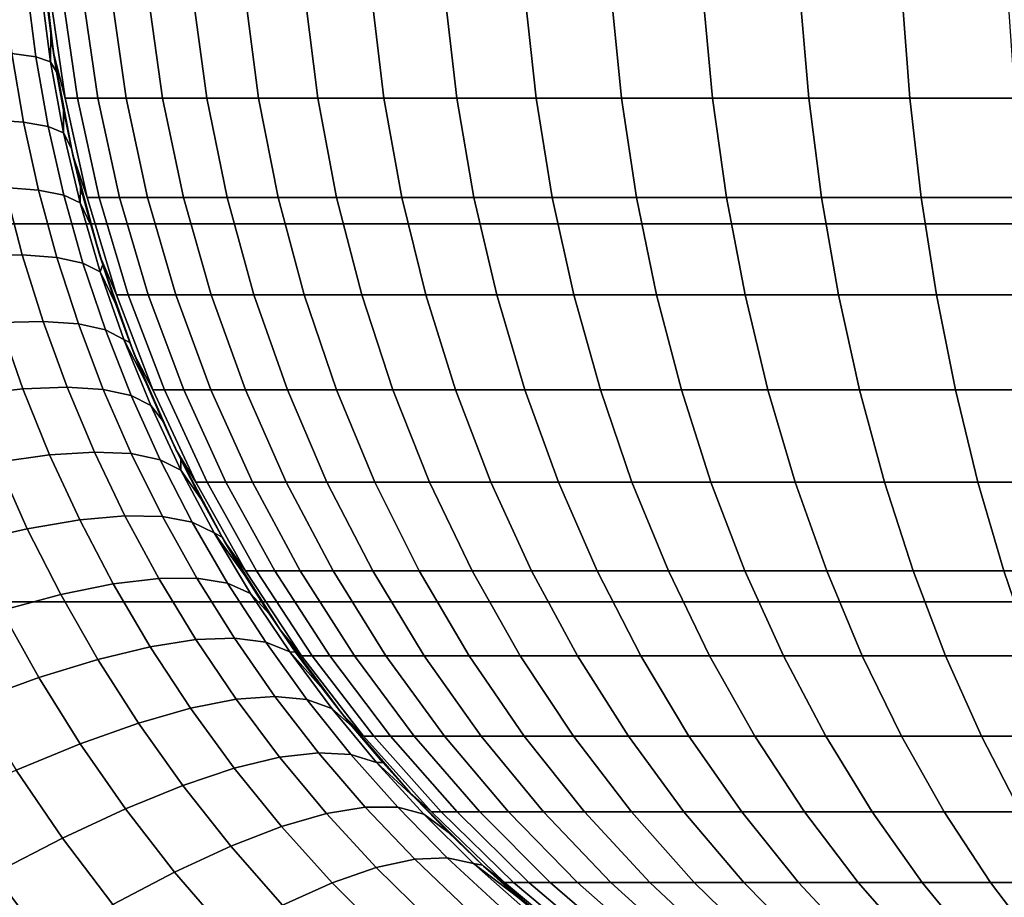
# Model space of a CAD drawing. Header units: metres. Extents: x -28 to 70, y -218 to 28.
# Tile 430 of 463: x 61.39 to 63.87, y -2.64 to -0.44. Entities that reach past the tile are written whole.
import ezdxf

# ---------------------------------------------------------------- set-up
doc = ezdxf.new("R2010")
doc.units = ezdxf.units.M
doc.layers.add('solid_10_261_432_XXX', color=7, linetype='CONTINUOUS')

msp = doc.modelspace()

# ---------------------------------------------------------------- linework, layer by layer
at = {"layer": 'solid_10_261_432_XXX'}
for points in [[(54.200001, -0.951638, 94.022652), (54.200001, 0, 94), (64.5, 0, 94), (64.5, -0.951638, 94.022652)], [(61.448788, -0.261555, 195.5), (61.478092, -0.521648, 195.5), (61.507145, -0.635729, 195.796768), (61.470005, -0.382799, 195.799255)], [(61.459454, -0.377835, 138.983109), (61.471157, -0.473356, 138.973541), (61.478092, -0.521648, 195.5), (61.448788, -0.261555, 195.5)], [(61.433243, -0.531546, 138.289932), (61.411118, -0.355152, 138.30986), (61.352528, -0.349201, 137.973221), (61.373474, -0.522908, 137.953552)], [(61.470192, -0.544053, 138.629456), (61.446705, -0.363692, 138.649643), (61.411118, -0.355152, 138.30986), (61.433243, -0.531546, 138.289932)], [(61.446705, -0.363692, 138.649643), (61.470192, -0.544053, 138.629456), (61.471157, -0.473356, 138.973541), (61.459454, -0.377835, 138.983109)], [(61.470005, -0.382799, 195.799255), (61.507145, -0.635729, 195.796768), (61.537769, -0.635729, 196.098816), (61.500885, -0.382799, 196.103836)], [(61.500885, -0.382799, 196.103836), (61.537769, -0.635729, 196.098816), (61.588955, -0.635729, 196.398056), (61.552502, -0.382799, 196.405594)], [(61.552502, -0.382799, 196.405594), (61.588955, -0.635729, 196.398056), (61.660465, -0.635729, 196.693115), (61.624607, -0.382799, 196.703125)], [(61.624607, -0.382799, 196.703125), (61.660465, -0.635729, 196.693115), (61.751961, -0.635729, 196.982605), (61.716873, -0.382799, 196.995026)], [(61.716873, -0.382799, 196.995026), (61.751961, -0.635729, 196.982605), (61.863018, -0.635729, 197.265152), (61.828861, -0.382799, 197.279953)], [(61.828861, -0.382799, 197.279953), (61.863018, -0.635729, 197.265152), (61.993118, -0.635729, 197.539459), (61.960049, -0.382799, 197.556564)], [(61.960049, -0.382799, 197.556564), (61.993118, -0.635729, 197.539459), (62.141651, -0.635729, 197.804245), (62.109829, -0.382799, 197.823563)], [(62.109829, -0.382799, 197.823563), (62.141651, -0.635729, 197.804245), (62.307926, -0.635729, 198.058258), (62.277496, -0.382799, 198.079697)], [(62.277496, -0.382799, 198.079697), (62.307926, -0.635729, 198.058258), (62.491165, -0.635729, 198.300323), (62.462273, -0.382799, 198.323792)], [(62.462273, -0.382799, 198.323792), (62.491165, -0.635729, 198.300323), (62.69051, -0.635729, 198.529312), (62.663288, -0.382799, 198.554703)], [(62.663288, -0.382799, 198.554703), (62.69051, -0.635729, 198.529312), (62.905033, -0.635729, 198.744141), (62.879608, -0.382799, 198.771332)], [(62.879608, -0.382799, 198.771332), (62.905033, -0.635729, 198.744141), (63.133728, -0.635729, 198.943817), (63.110218, -0.382799, 198.972672)], [(63.110218, -0.382799, 198.972672), (63.133728, -0.635729, 198.943817), (63.37553, -0.635729, 199.127396), (63.35405, -0.382799, 199.157806)], [(63.35405, -0.382799, 199.157806), (63.37553, -0.635729, 199.127396), (63.629307, -0.635729, 199.294037), (63.609951, -0.382799, 199.325836)], [(63.609951, -0.382799, 199.325836), (63.629307, -0.635729, 199.294037), (63.893875, -0.635729, 199.442947), (63.87674, -0.382799, 199.475998)], [(61.470192, -0.544053, 138.629456), (61.485607, -0.569268, 138.961746), (61.471157, -0.473356, 138.973541)], [(61.471157, -0.473356, 138.973541), (61.485607, -0.569268, 138.961746), (61.478092, -0.521648, 195.5)], [(61.402786, -0.69547, 137.926376), (61.373474, -0.522908, 137.953552), (61.291164, -0.518182, 137.621887), (61.319153, -0.689662, 137.595062)], [(61.464138, -0.706461, 138.26239), (61.433243, -0.531546, 138.289932), (61.373474, -0.522908, 137.953552), (61.402786, -0.69547, 137.926376)], [(61.502914, -0.722584, 138.601547), (61.470192, -0.544053, 138.629456), (61.433243, -0.531546, 138.289932), (61.464138, -0.706461, 138.26239)], [(61.470192, -0.544053, 138.629456), (61.502914, -0.722584, 138.601547), (61.502865, -0.665571, 138.947693), (61.485607, -0.569268, 138.961746)], [(61.478092, -0.521648, 195.5), (61.526752, -0.778823, 195.5), (61.562607, -0.885267, 195.793045), (61.507145, -0.635729, 195.796768)], [(61.502865, -0.665571, 138.947693), (61.523003, -0.762213, 138.931366), (61.526752, -0.778823, 195.5), (61.478092, -0.521648, 195.5)], [(61.485607, -0.569268, 138.961746), (61.502865, -0.665571, 138.947693), (61.478092, -0.521648, 195.5)], [(61.507145, -0.635729, 195.796768), (61.562607, -0.885267, 195.793045), (61.59285, -0.885267, 196.091324), (61.537769, -0.635729, 196.098816)], [(61.537769, -0.635729, 196.098816), (61.59285, -0.885267, 196.091324), (61.643394, -0.885267, 196.386826), (61.588955, -0.635729, 196.398056)], [(61.588955, -0.635729, 196.398056), (61.643394, -0.885267, 196.386826), (61.714008, -0.885267, 196.678192), (61.660465, -0.635729, 196.693115)], [(61.660465, -0.635729, 196.693115), (61.714008, -0.885267, 196.678192), (61.804359, -0.885267, 196.96405), (61.751961, -0.635729, 196.982605)], [(61.751961, -0.635729, 196.982605), (61.804359, -0.885267, 196.96405), (61.914028, -0.885267, 197.243073), (61.863018, -0.635729, 197.265152)], [(61.863018, -0.635729, 197.265152), (61.914028, -0.885267, 197.243073), (62.0425, -0.885267, 197.513947), (61.993118, -0.635729, 197.539459)], [(61.993118, -0.635729, 197.539459), (62.0425, -0.885267, 197.513947), (62.189175, -0.885267, 197.775406), (62.141651, -0.635729, 197.804245)], [(62.141651, -0.635729, 197.804245), (62.189175, -0.885267, 197.775406), (62.353367, -0.885267, 198.026245), (62.307926, -0.635729, 198.058258)], [(62.307926, -0.635729, 198.058258), (62.353367, -0.885267, 198.026245), (62.534313, -0.885267, 198.265289), (62.491165, -0.635729, 198.300323)], [(62.491165, -0.635729, 198.300323), (62.534313, -0.885267, 198.265289), (62.731163, -0.885267, 198.491394), (62.69051, -0.635729, 198.529312)], [(62.69051, -0.635729, 198.529312), (62.731163, -0.885267, 198.491394), (62.943001, -0.885267, 198.703537), (62.905033, -0.635729, 198.744141)], [(62.905033, -0.635729, 198.744141), (62.943001, -0.885267, 198.703537), (63.168835, -0.885267, 198.900711), (63.133728, -0.635729, 198.943817)], [(63.133728, -0.635729, 198.943817), (63.168835, -0.885267, 198.900711), (63.407612, -0.885267, 199.082001), (63.37553, -0.635729, 199.127396)], [(63.37553, -0.635729, 199.127396), (63.407612, -0.885267, 199.082001), (63.658215, -0.885267, 199.246552), (63.629307, -0.635729, 199.294037)], [(63.629307, -0.635729, 199.294037), (63.658215, -0.885267, 199.246552), (63.919472, -0.885267, 199.393616), (63.893875, -0.635729, 199.442947)], [(61.502914, -0.722584, 138.601547), (61.523003, -0.762213, 138.931366), (61.502865, -0.665571, 138.947693)], [(61.440403, -0.866547, 137.892044), (61.402786, -0.69547, 137.926376), (61.319153, -0.689662, 137.595062), (61.355175, -0.860056, 137.561157)], [(61.503674, -0.879471, 138.227646), (61.464138, -0.706461, 138.26239), (61.402786, -0.69547, 137.926376), (61.440403, -0.866547, 137.892044)], [(61.544689, -0.898766, 138.566376), (61.502914, -0.722584, 138.601547), (61.464138, -0.706461, 138.26239), (61.503674, -0.879471, 138.227646)], [(61.502914, -0.722584, 138.601547), (61.544689, -0.898766, 138.566376), (61.546097, -0.859185, 138.912735), (61.523003, -0.762213, 138.931366)], [(61.523003, -0.762213, 138.931366), (61.546097, -0.859185, 138.912735), (61.526752, -0.778823, 195.5)], [(61.526752, -0.778823, 195.5), (61.594494, -1.031643, 195.5), (61.636097, -1.130081, 195.788132), (61.562607, -0.885267, 195.793045)], [(61.546097, -0.859185, 138.912735), (61.57222, -0.956445, 138.89183), (61.594494, -1.031643, 195.5), (61.526752, -0.778823, 195.5)], [(61.399284, -1.029075, 137.520569), (61.355175, -0.860056, 137.561157), (61.248386, -0.860027, 137.236511), (61.291107, -1.030051, 137.196396)], [(61.486301, -1.03578, 137.850998), (61.440403, -0.866547, 137.892044), (61.355175, -0.860056, 137.561157), (61.399284, -1.029075, 137.520569)], [(61.544689, -0.898766, 138.566376), (61.57222, -0.956445, 138.89183), (61.546097, -0.859185, 138.912735)], [(61.551754, -1.050136, 138.186111), (61.503674, -0.879471, 138.227646), (61.440403, -0.866547, 137.892044), (61.486301, -1.03578, 137.850998)], [(61.595333, -1.072075, 138.524368), (61.544689, -0.898766, 138.566376), (61.503674, -0.879471, 138.227646), (61.551754, -1.050136, 138.186111)], [(61.562607, -0.885267, 195.793045), (61.636097, -1.130081, 195.788132), (61.665829, -1.130081, 196.08139), (61.59285, -0.885267, 196.091324)], [(61.59285, -0.885267, 196.091324), (61.665829, -1.130081, 196.08139), (61.715527, -1.130081, 196.371933), (61.643394, -0.885267, 196.386826)], [(61.643394, -0.885267, 196.386826), (61.715527, -1.130081, 196.371933), (61.784954, -1.130081, 196.658401), (61.714008, -0.885267, 196.678192)], [(61.714008, -0.885267, 196.678192), (61.784954, -1.130081, 196.658401), (61.873791, -1.130081, 196.939468), (61.804359, -0.885267, 196.96405)], [(61.804359, -0.885267, 196.96405), (61.873791, -1.130081, 196.939468), (61.981617, -1.130081, 197.213791), (61.914028, -0.885267, 197.243073)], [(61.914028, -0.885267, 197.243073), (61.981617, -1.130081, 197.213791), (62.107929, -1.130081, 197.480118), (62.0425, -0.885267, 197.513947)], [(62.0425, -0.885267, 197.513947), (62.107929, -1.130081, 197.480118), (62.252144, -1.130081, 197.737198), (62.189175, -0.885267, 197.775406)], [(62.189175, -0.885267, 197.775406), (62.252144, -1.130081, 197.737198), (62.413578, -1.130081, 197.983826), (62.353367, -0.885267, 198.026245)], [(62.353367, -0.885267, 198.026245), (62.413578, -1.130081, 197.983826), (62.591484, -1.130081, 198.218842), (62.534313, -0.885267, 198.265289)], [(62.534313, -0.885267, 198.265289), (62.591484, -1.130081, 198.218842), (62.78503, -1.130081, 198.441162), (62.731163, -0.885267, 198.491394)], [(62.731163, -0.885267, 198.491394), (62.78503, -1.130081, 198.441162), (62.993313, -1.130081, 198.64975), (62.943001, -0.885267, 198.703537)], [(62.943001, -0.885267, 198.703537), (62.993313, -1.130081, 198.64975), (63.215351, -1.130081, 198.843613), (63.168835, -0.885267, 198.900711)], [(63.168835, -0.885267, 198.900711), (63.215351, -1.130081, 198.843613), (63.450119, -1.130081, 199.021851), (63.407612, -0.885267, 199.082001)], [(63.407612, -0.885267, 199.082001), (63.450119, -1.130081, 199.021851), (63.696514, -1.130081, 199.18364), (63.658215, -0.885267, 199.246552)], [(63.658215, -0.885267, 199.246552), (63.696514, -1.130081, 199.18364), (63.953384, -1.130081, 199.328232), (63.919472, -0.885267, 199.393616)], [(61.544689, -0.898766, 138.566376), (61.595333, -1.072075, 138.524368), (61.601452, -1.053932, 138.868652), (61.57222, -0.956445, 138.89183)], [(54.200001, -1.901121, 94.090561), (54.200001, -0.951638, 94.022652), (64.5, -0.951638, 94.022652), (64.5, -1.901121, 94.090561)], [(61.57222, -0.956445, 138.89183), (61.601452, -1.053932, 138.868652), (61.594494, -1.031643, 195.5)], [(61.451523, -1.196418, 137.47377), (61.399284, -1.029075, 137.520569), (61.291107, -1.030051, 137.196396), (61.341911, -1.198887, 137.150085)], [(61.540443, -1.202813, 137.803696), (61.486301, -1.03578, 137.850998), (61.399284, -1.029075, 137.520569), (61.451523, -1.196418, 137.47377)], [(61.60825, -1.218041, 138.138306), (61.551754, -1.050136, 138.186111), (61.486301, -1.03578, 137.850998), (61.540443, -1.202813, 137.803696)], [(61.594494, -1.031643, 195.5), (61.680943, -1.278694, 195.5), (61.727219, -1.368867, 195.782028), (61.636097, -1.130081, 195.788132)], [(61.633884, -1.151608, 138.843109), (61.669598, -1.249407, 138.815201), (61.680943, -1.278694, 195.5), (61.594494, -1.031643, 195.5)], [(61.601452, -1.053932, 138.868652), (61.633884, -1.151608, 138.843109), (61.594494, -1.031643, 195.5)], [(61.654636, -1.242032, 138.476044), (61.595333, -1.072075, 138.524368), (61.551754, -1.050136, 138.186111), (61.60825, -1.218041, 138.138306)], [(61.595333, -1.072075, 138.524368), (61.633884, -1.151608, 138.843109), (61.601452, -1.053932, 138.868652)], [(61.595333, -1.072075, 138.524368), (61.654636, -1.242032, 138.476044), (61.669598, -1.249407, 138.815201), (61.633884, -1.151608, 138.843109)], [(61.636097, -1.130081, 195.788132), (61.727219, -1.368867, 195.782028), (61.756325, -1.368867, 196.069077), (61.665829, -1.130081, 196.08139)], [(61.665829, -1.130081, 196.08139), (61.756325, -1.368867, 196.069077), (61.80497, -1.368867, 196.35347), (61.715527, -1.130081, 196.371933)], [(61.715527, -1.130081, 196.371933), (61.80497, -1.368867, 196.35347), (61.872925, -1.368867, 196.633865), (61.784954, -1.130081, 196.658401)], [(61.784954, -1.130081, 196.658401), (61.872925, -1.368867, 196.633865), (61.959877, -1.368867, 196.908981), (61.873791, -1.130081, 196.939468)], [(61.873791, -1.130081, 196.939468), (61.959877, -1.368867, 196.908981), (62.065422, -1.368867, 197.177505), (61.981617, -1.130081, 197.213791)], [(61.981617, -1.130081, 197.213791), (62.065422, -1.368867, 197.177505), (62.18906, -1.368867, 197.438187), (62.107929, -1.130081, 197.480118)], [(62.107929, -1.130081, 197.480118), (62.18906, -1.368867, 197.438187), (62.330219, -1.368867, 197.689819), (62.252144, -1.130081, 197.737198)], [(62.252144, -1.130081, 197.737198), (62.330219, -1.368867, 197.689819), (62.488235, -1.368867, 197.931229), (62.413578, -1.130081, 197.983826)], [(62.413578, -1.130081, 197.983826), (62.488235, -1.368867, 197.931229), (62.662376, -1.368867, 198.16127), (62.591484, -1.130081, 198.218842)], [(62.591484, -1.130081, 198.218842), (62.662376, -1.368867, 198.16127), (62.851822, -1.368867, 198.378876), (62.78503, -1.130081, 198.441162)], [(62.78503, -1.130081, 198.441162), (62.851822, -1.368867, 198.378876), (63.055691, -1.368867, 198.583038), (62.993313, -1.130081, 198.64975)], [(62.993313, -1.130081, 198.64975), (63.055691, -1.368867, 198.583038), (63.273033, -1.368867, 198.772797), (63.215351, -1.130081, 198.843613)], [(63.215351, -1.130081, 198.843613), (63.273033, -1.368867, 198.772797), (63.502827, -1.368867, 198.947266), (63.450119, -1.130081, 199.021851)], [(63.450119, -1.130081, 199.021851), (63.502827, -1.368867, 198.947266), (63.744003, -1.368867, 199.105637), (63.696514, -1.130081, 199.18364)], [(63.696514, -1.130081, 199.18364), (63.744003, -1.368867, 199.105637), (63.995434, -1.368867, 199.247162), (63.953384, -1.130081, 199.328232)], [(61.400887, -1.366256, 137.098129), (61.341911, -1.198887, 137.150085), (61.212116, -1.210208, 136.834152), (61.270222, -1.38072, 136.782669)], [(61.511902, -1.361776, 137.42131), (61.451523, -1.196418, 137.47377), (61.341911, -1.198887, 137.150085), (61.400887, -1.366256, 137.098129)], [(61.602749, -1.367301, 137.750732), (61.540443, -1.202813, 137.803696), (61.451523, -1.196418, 137.47377), (61.511902, -1.361776, 137.42131)], [(61.672997, -1.382805, 138.084824), (61.60825, -1.218041, 138.138306), (61.540443, -1.202813, 137.803696), (61.602749, -1.367301, 137.750732)], [(61.722324, -1.408216, 138.422043), (61.654636, -1.242032, 138.476044), (61.60825, -1.218041, 138.138306), (61.672997, -1.382805, 138.084824)], [(61.654636, -1.242032, 138.476044), (61.722324, -1.408216, 138.422043), (61.751331, -1.445258, 138.752319), (61.70871, -1.347299, 138.784927)], [(61.654636, -1.242032, 138.476044), (61.70871, -1.347299, 138.784927), (61.669598, -1.249407, 138.815201)], [(61.669598, -1.249407, 138.815201), (61.70871, -1.347299, 138.784927), (61.680943, -1.278694, 195.5)], [(61.680943, -1.278694, 195.5), (61.78561, -1.518593, 195.5), (61.835491, -1.600348, 195.77478), (61.727219, -1.368867, 195.782028)], [(61.70871, -1.347299, 138.784927), (61.751331, -1.445258, 138.752319), (61.78561, -1.518593, 195.5), (61.680943, -1.278694, 195.5)], [(61.468155, -1.531825, 137.041061), (61.400887, -1.366256, 137.098129), (61.270222, -1.38072, 136.782669), (61.336796, -1.549921, 136.726074)], [(61.580452, -1.524797, 137.36377), (61.511902, -1.361776, 137.42131), (61.400887, -1.366256, 137.098129), (61.468155, -1.531825, 137.041061)], [(61.673153, -1.528872, 137.692688), (61.602749, -1.367301, 137.750732), (61.511902, -1.361776, 137.42131), (61.580452, -1.524797, 137.36377)], [(61.745834, -1.544029, 138.026276), (61.672997, -1.382805, 138.084824), (61.602749, -1.367301, 137.750732), (61.673153, -1.528872, 137.692688)], [(61.798149, -1.570197, 138.362991), (61.722324, -1.408216, 138.422043), (61.672997, -1.382805, 138.084824), (61.745834, -1.544029, 138.026276)], [(61.727219, -1.368867, 195.782028), (61.835491, -1.600348, 195.77478), (61.863846, -1.600348, 196.054443), (61.756325, -1.368867, 196.069077)], [(61.756325, -1.368867, 196.069077), (61.863846, -1.600348, 196.054443), (61.91124, -1.600348, 196.331528), (61.80497, -1.368867, 196.35347)], [(61.80497, -1.368867, 196.35347), (61.91124, -1.600348, 196.331528), (61.977451, -1.600348, 196.604721), (61.872925, -1.368867, 196.633865)], [(61.872925, -1.368867, 196.633865), (61.977451, -1.600348, 196.604721), (62.062168, -1.600348, 196.872757), (61.959877, -1.368867, 196.908981)], [(61.959877, -1.368867, 196.908981), (62.062168, -1.600348, 196.872757), (62.165001, -1.600348, 197.134384), (62.065422, -1.368867, 197.177505)], [(62.065422, -1.368867, 197.177505), (62.165001, -1.600348, 197.134384), (62.285461, -1.600348, 197.388367), (62.18906, -1.368867, 197.438187)], [(62.18906, -1.368867, 197.438187), (62.285461, -1.600348, 197.388367), (62.422989, -1.600348, 197.63353), (62.330219, -1.368867, 197.689819)], [(62.330219, -1.368867, 197.689819), (62.422989, -1.600348, 197.63353), (62.576946, -1.600348, 197.868729), (62.488235, -1.368867, 197.931229)], [(62.488235, -1.368867, 197.931229), (62.576946, -1.600348, 197.868729), (62.746609, -1.600348, 198.092865), (62.662376, -1.368867, 198.16127)], [(62.662376, -1.368867, 198.16127), (62.746609, -1.600348, 198.092865), (62.931183, -1.600348, 198.304871), (62.851822, -1.368867, 198.378876)], [(62.851822, -1.368867, 198.378876), (62.931183, -1.600348, 198.304871), (63.129814, -1.600348, 198.503784), (63.055691, -1.368867, 198.583038)], [(63.055691, -1.368867, 198.583038), (63.129814, -1.600348, 198.503784), (63.341564, -1.600348, 198.688675), (63.273033, -1.368867, 198.772797)], [(63.273033, -1.368867, 198.772797), (63.341564, -1.600348, 198.688675), (63.565453, -1.600348, 198.858658), (63.502827, -1.368867, 198.947266)], [(63.502827, -1.368867, 198.947266), (63.565453, -1.600348, 198.858658), (63.80043, -1.600348, 199.012939), (63.744003, -1.368867, 199.105637)], [(63.744003, -1.368867, 199.105637), (63.80043, -1.600348, 199.012939), (64.045395, -1.600348, 199.150833), (63.995434, -1.368867, 199.247162)], [(61.722324, -1.408216, 138.422043), (61.798149, -1.570197, 138.362991), (61.797573, -1.543194, 138.717438), (61.751331, -1.445258, 138.752319)], [(61.751331, -1.445258, 138.752319), (61.797573, -1.543194, 138.717438), (61.78561, -1.518593, 195.5)], [(61.543839, -1.695226, 136.979492), (61.468155, -1.531825, 137.041061), (61.336796, -1.549921, 136.726074), (61.412048, -1.717445, 136.664963)], [(61.6572, -1.685111, 137.301743), (61.580452, -1.524797, 137.36377), (61.468155, -1.531825, 137.041061), (61.543839, -1.695226, 136.979492)], [(61.751598, -1.687146, 137.630203), (61.673153, -1.528872, 137.692688), (61.580452, -1.524797, 137.36377), (61.6572, -1.685111, 137.301743)], [(61.826591, -1.701323, 137.963318), (61.745834, -1.544029, 138.026276), (61.673153, -1.528872, 137.692688), (61.751598, -1.687146, 137.630203)], [(61.78561, -1.518593, 195.5), (61.907909, -1.75, 195.5), (61.960335, -1.823291, 195.766418), (61.835491, -1.600348, 195.77478)], [(61.847572, -1.641061, 138.680267), (61.901382, -1.738644, 138.640869), (61.907909, -1.75, 195.5), (61.78561, -1.518593, 195.5)], [(61.797573, -1.543194, 138.717438), (61.847572, -1.641061, 138.680267), (61.78561, -1.518593, 195.5)], [(61.412048, -1.717445, 136.664963), (61.336796, -1.549921, 136.726074), (61.186985, -1.579001, 136.420288), (61.26244, -1.751663, 136.359604)], [(61.881836, -1.727575, 138.299561), (61.798149, -1.570197, 138.362991), (61.745834, -1.544029, 138.026276), (61.826591, -1.701323, 137.963318)], [(61.798149, -1.570197, 138.362991), (61.847572, -1.641061, 138.680267), (61.797573, -1.543194, 138.717438)], [(61.798149, -1.570197, 138.362991), (61.881836, -1.727575, 138.299561), (61.901382, -1.738644, 138.640869), (61.847572, -1.641061, 138.680267)], [(61.835491, -1.600348, 195.77478), (61.960335, -1.823291, 195.766418), (61.987827, -1.823291, 196.037582), (61.863846, -1.600348, 196.054443)], [(61.863846, -1.600348, 196.054443), (61.987827, -1.823291, 196.037582), (62.033779, -1.823291, 196.306229), (61.91124, -1.600348, 196.331528)], [(61.91124, -1.600348, 196.331528), (62.033779, -1.823291, 196.306229), (62.097973, -1.823291, 196.571121), (61.977451, -1.600348, 196.604721)], [(61.977451, -1.600348, 196.604721), (62.097973, -1.823291, 196.571121), (62.180115, -1.823291, 196.830994), (62.062168, -1.600348, 196.872757)], [(62.062168, -1.600348, 196.872757), (62.180115, -1.823291, 196.830994), (62.279816, -1.823291, 197.084656), (62.165001, -1.600348, 197.134384)], [(62.165001, -1.600348, 197.134384), (62.279816, -1.823291, 197.084656), (62.396614, -1.823291, 197.330917), (62.285461, -1.600348, 197.388367)], [(62.285461, -1.600348, 197.388367), (62.396614, -1.823291, 197.330917), (62.529957, -1.823291, 197.568619), (62.422989, -1.600348, 197.63353)], [(62.422989, -1.600348, 197.63353), (62.529957, -1.823291, 197.568619), (62.67923, -1.823291, 197.796661), (62.576946, -1.600348, 197.868729)], [(62.576946, -1.600348, 197.868729), (62.67923, -1.823291, 197.796661), (62.843731, -1.823291, 198.013977), (62.746609, -1.600348, 198.092865)], [(62.746609, -1.600348, 198.092865), (62.843731, -1.823291, 198.013977), (63.022694, -1.823291, 198.219543), (62.931183, -1.600348, 198.304871)], [(62.931183, -1.600348, 198.304871), (63.022694, -1.823291, 198.219543), (63.215279, -1.823291, 198.412399), (63.129814, -1.600348, 198.503784)], [(63.129814, -1.600348, 198.503784), (63.215279, -1.823291, 198.412399), (63.420589, -1.823291, 198.59166), (63.341564, -1.600348, 198.688675)], [(63.341564, -1.600348, 198.688675), (63.420589, -1.823291, 198.59166), (63.637665, -1.823291, 198.75647), (63.565453, -1.600348, 198.858658)], [(63.565453, -1.600348, 198.858658), (63.637665, -1.823291, 198.75647), (63.86549, -1.823291, 198.906067), (63.80043, -1.600348, 199.012939)], [(63.80043, -1.600348, 199.012939), (63.86549, -1.823291, 198.906067), (64.103004, -1.823291, 199.039764), (64.045395, -1.600348, 199.150833)], [(61.628014, -1.856099, 136.914078), (61.543839, -1.695226, 136.979492), (61.412048, -1.717445, 136.664963), (61.496136, -1.882914, 136.59993)], [(61.742142, -1.84237, 137.235916), (61.6572, -1.685111, 137.301743), (61.543839, -1.695226, 136.979492), (61.628014, -1.856099, 136.914078)], [(61.837986, -1.841792, 137.56395), (61.751598, -1.687146, 137.630203), (61.6572, -1.685111, 137.301743), (61.742142, -1.84237, 137.235916)], [(61.915096, -1.854367, 137.896652), (61.826591, -1.701323, 137.963318), (61.751598, -1.687146, 137.630203), (61.837986, -1.841792, 137.56395)], [(61.973118, -1.880037, 138.232468), (61.881836, -1.727575, 138.299561), (61.826591, -1.701323, 137.963318), (61.915096, -1.854367, 137.896652)], [(61.496136, -1.882914, 136.59993), (61.412048, -1.717445, 136.664963), (61.26244, -1.751663, 136.359604), (61.347122, -1.922691, 136.294952)], [(61.881836, -1.727575, 138.299561), (61.973118, -1.880037, 138.232468), (62.020592, -1.93207, 138.55571), (61.959053, -1.835732, 138.599274)], [(61.881836, -1.727575, 138.299561), (61.959053, -1.835732, 138.599274), (61.901382, -1.738644, 138.640869)], [(61.901382, -1.738644, 138.640869), (61.959053, -1.835732, 138.599274), (61.907909, -1.75, 195.5)], [(61.907909, -1.75, 195.5), (62.047165, -1.97162, 195.5), (62.101082, -2.036506, 195.756989), (61.960335, -1.823291, 195.766418)], [(61.959053, -1.835732, 138.599274), (62.020592, -1.93207, 138.55571), (62.047165, -1.97162, 195.5), (61.907909, -1.75, 195.5)], [(61.960335, -1.823291, 195.766418), (62.101082, -2.036506, 195.756989), (62.127602, -2.036506, 196.018555), (61.987827, -1.823291, 196.037582)], [(61.987827, -1.823291, 196.037582), (62.127602, -2.036506, 196.018555), (62.171928, -2.036506, 196.27771), (62.033779, -1.823291, 196.306229)], [(62.033779, -1.823291, 196.306229), (62.171928, -2.036506, 196.27771), (62.233852, -2.036506, 196.533218), (62.097973, -1.823291, 196.571121)], [(62.097973, -1.823291, 196.571121), (62.233852, -2.036506, 196.533218), (62.313087, -2.036506, 196.783905), (62.180115, -1.823291, 196.830994)], [(62.180115, -1.823291, 196.830994), (62.313087, -2.036506, 196.783905), (62.40926, -2.036506, 197.028595), (62.279816, -1.823291, 197.084656)], [(62.279816, -1.823291, 197.084656), (62.40926, -2.036506, 197.028595), (62.521927, -2.036506, 197.266144), (62.396614, -1.823291, 197.330917)], [(62.396614, -1.823291, 197.330917), (62.521927, -2.036506, 197.266144), (62.650555, -2.036506, 197.495438), (62.529957, -1.823291, 197.568619)], [(62.529957, -1.823291, 197.568619), (62.650555, -2.036506, 197.495438), (62.794544, -2.036506, 197.715424), (62.67923, -1.823291, 197.796661)], [(62.67923, -1.823291, 197.796661), (62.794544, -2.036506, 197.715424), (62.953228, -2.036506, 197.925049), (62.843731, -1.823291, 198.013977)], [(62.843731, -1.823291, 198.013977), (62.953228, -2.036506, 197.925049), (63.125858, -2.036506, 198.123337), (63.022694, -1.823291, 198.219543)], [(63.022694, -1.823291, 198.219543), (63.125858, -2.036506, 198.123337), (63.31163, -2.036506, 198.309372), (63.215279, -1.823291, 198.412399)], [(63.215279, -1.823291, 198.412399), (63.31163, -2.036506, 198.309372), (63.509678, -2.036506, 198.482285), (63.420589, -1.823291, 198.59166)], [(63.420589, -1.823291, 198.59166), (63.509678, -2.036506, 198.482285), (63.719074, -2.036506, 198.641281), (63.637665, -1.823291, 198.75647)], [(63.637665, -1.823291, 198.75647), (63.719074, -2.036506, 198.641281), (63.938843, -2.036506, 198.785583), (63.86549, -1.823291, 198.906067)], [(63.86549, -1.823291, 198.906067), (63.938843, -2.036506, 198.785583), (64.167953, -2.036506, 198.914536), (64.103004, -1.823291, 199.039764)], [(61.835266, -1.996202, 137.166946), (61.742142, -1.84237, 137.235916), (61.628014, -1.856099, 136.914078), (61.720749, -2.014044, 136.845444)], [(61.93222, -1.99246, 137.494629), (61.837986, -1.841792, 137.56395), (61.742142, -1.84237, 137.235916), (61.835266, -1.996202, 137.166946)], [(62.011154, -2.002836, 137.826981), (61.915096, -1.854367, 137.896652), (61.837986, -1.841792, 137.56395), (61.93222, -1.99246, 137.494629)], [(62.071701, -2.02728, 138.162445), (61.973118, -1.880037, 138.232468), (61.915096, -1.854367, 137.896652), (62.011154, -2.002836, 137.826981)], [(61.720749, -2.014044, 136.845444), (61.628014, -1.856099, 136.914078), (61.496136, -1.882914, 136.59993), (61.589203, -2.045902, 136.531631)], [(61.973118, -1.880037, 138.232468), (62.071701, -2.02728, 138.162445), (62.086029, -2.027451, 138.510284), (62.020592, -1.93207, 138.55571)], [(54.200001, -2.846297, 94.203568), (54.200001, -1.901121, 94.090561), (64.5, -1.901121, 94.090561), (64.5, -2.846297, 94.203568)], [(61.589203, -2.045902, 136.531631), (61.496136, -1.882914, 136.59993), (61.347122, -1.922691, 136.294952), (61.441242, -2.091628, 136.226974)], [(61.441242, -2.091628, 136.226974), (61.347122, -1.922691, 136.294952), (61.181671, -1.975242, 136.00058), (61.277554, -2.151007, 135.932907)], [(62.020592, -1.93207, 138.55571), (62.086029, -2.027451, 138.510284), (62.047165, -1.97162, 195.5)], [(62.047165, -1.97162, 195.5), (62.202591, -2.182214, 195.5), (62.256981, -2.238856, 195.746552), (62.101082, -2.036506, 195.756989)], [(62.086029, -2.027451, 138.510284), (62.155369, -2.121652, 138.463242), (62.202591, -2.182214, 195.5), (62.047165, -1.97162, 195.5)], [(61.936554, -2.146199, 137.09552), (61.835266, -1.996202, 137.166946), (61.720749, -2.014044, 136.845444), (61.822105, -2.168617, 136.774277)], [(62.034195, -2.138777, 137.422943), (61.93222, -1.99246, 137.494629), (61.835266, -1.996202, 137.166946), (61.936554, -2.146199, 137.09552)], [(62.114571, -2.146387, 137.75502), (62.011154, -2.002836, 137.826981), (61.93222, -1.99246, 137.494629), (62.034195, -2.138777, 137.422943)], [(62.177311, -2.168992, 138.09021), (62.071701, -2.02728, 138.162445), (62.011154, -2.002836, 137.826981), (62.114571, -2.146387, 137.75502)], [(61.822105, -2.168617, 136.774277), (61.720749, -2.014044, 136.845444), (61.589203, -2.045902, 136.531631), (61.691383, -2.205928, 136.460724)], [(62.071701, -2.02728, 138.162445), (62.177311, -2.168992, 138.09021), (62.228504, -2.214321, 138.414795), (62.155369, -2.121652, 138.463242)], [(62.071701, -2.02728, 138.162445), (62.155369, -2.121652, 138.463242), (62.086029, -2.027451, 138.510284)], [(61.691383, -2.205928, 136.460724), (61.589203, -2.045902, 136.531631), (61.441242, -2.091628, 136.226974), (61.544998, -2.257956, 136.156311)], [(62.101082, -2.036506, 195.756989), (62.256981, -2.238856, 195.746552), (62.282425, -2.238856, 195.997498), (62.127602, -2.036506, 196.018555)], [(62.127602, -2.036506, 196.018555), (62.282425, -2.238856, 195.997498), (62.324947, -2.238856, 196.246124), (62.171928, -2.036506, 196.27771)], [(62.171928, -2.036506, 196.27771), (62.324947, -2.238856, 196.246124), (62.384357, -2.238856, 196.491257), (62.233852, -2.036506, 196.533218)], [(62.233852, -2.036506, 196.533218), (62.384357, -2.238856, 196.491257), (62.460377, -2.238856, 196.73175), (62.313087, -2.036506, 196.783905)], [(62.313087, -2.036506, 196.783905), (62.460377, -2.238856, 196.73175), (62.552643, -2.238856, 196.966507), (62.40926, -2.036506, 197.028595)], [(62.40926, -2.036506, 197.028595), (62.552643, -2.238856, 196.966507), (62.660732, -2.238856, 197.194397), (62.521927, -2.036506, 197.266144)], [(62.521927, -2.036506, 197.266144), (62.660732, -2.238856, 197.194397), (62.784134, -2.238856, 197.414383), (62.650555, -2.036506, 197.495438)], [(62.650555, -2.036506, 197.495438), (62.784134, -2.238856, 197.414383), (62.922276, -2.238856, 197.625427), (62.794544, -2.036506, 197.715424)], [(62.794544, -2.036506, 197.715424), (62.922276, -2.238856, 197.625427), (63.074512, -2.238856, 197.826538), (62.953228, -2.036506, 197.925049)], [(62.953228, -2.036506, 197.925049), (63.074512, -2.238856, 197.826538), (63.240131, -2.238856, 198.016769), (63.125858, -2.036506, 198.123337)], [(63.125858, -2.036506, 198.123337), (63.240131, -2.238856, 198.016769), (63.418358, -2.238856, 198.195251), (63.31163, -2.036506, 198.309372)], [(63.31163, -2.036506, 198.309372), (63.418358, -2.238856, 198.195251), (63.60836, -2.238856, 198.361145), (63.509678, -2.036506, 198.482285)], [(63.509678, -2.036506, 198.482285), (63.60836, -2.238856, 198.361145), (63.80925, -2.238856, 198.513672), (63.719074, -2.036506, 198.641281)], [(63.719074, -2.036506, 198.641281), (63.80925, -2.238856, 198.513672), (64.020088, -2.238856, 198.652115), (63.938843, -2.036506, 198.785583)], [(61.544998, -2.257956, 136.156311), (61.441242, -2.091628, 136.226974), (61.277554, -2.151007, 135.932907), (61.383636, -2.324459, 135.862488)], [(62.155369, -2.121652, 138.463242), (62.228504, -2.214321, 138.414795), (62.202591, -2.182214, 195.5)], [(62.045956, -2.291954, 137.022324), (61.936554, -2.146199, 137.09552), (61.822105, -2.168617, 136.774277), (61.932106, -2.319366, 136.701263)], [(62.143795, -2.280383, 137.349579), (62.034195, -2.138777, 137.422943), (61.936554, -2.146199, 137.09552), (62.045956, -2.291954, 137.022324)], [(62.225159, -2.284708, 137.681488), (62.114571, -2.146387, 137.75502), (62.034195, -2.138777, 137.422943), (62.143795, -2.280383, 137.349579)], [(62.289669, -2.304907, 138.016479), (62.177311, -2.168992, 138.09021), (62.114571, -2.146387, 137.75502), (62.225159, -2.284708, 137.681488)], [(61.932106, -2.319366, 136.701263), (61.822105, -2.168617, 136.774277), (61.691383, -2.205928, 136.460724), (61.802769, -2.36249, 136.387878)], [(62.177311, -2.168992, 138.09021), (62.289669, -2.304907, 138.016479), (62.305344, -2.305182, 138.365128), (62.228504, -2.214321, 138.414795)], [(62.202591, -2.182214, 195.5), (62.373318, -2.380605, 195.5), (62.4272, -2.42926, 195.735153), (62.256981, -2.238856, 195.746552)], [(62.228504, -2.214321, 138.414795), (62.305344, -2.305182, 138.365128), (62.373318, -2.380605, 195.5), (62.202591, -2.182214, 195.5)], [(61.802769, -2.36249, 136.387878), (61.691383, -2.205928, 136.460724), (61.544998, -2.257956, 136.156311), (61.658554, -2.421126, 136.083633)], [(62.256981, -2.238856, 195.746552), (62.4272, -2.42926, 195.735153), (62.451469, -2.42926, 195.974503), (62.282425, -2.238856, 195.997498)], [(62.282425, -2.238856, 195.997498), (62.451469, -2.42926, 195.974503), (62.492027, -2.42926, 196.211624), (62.324947, -2.238856, 196.246124)], [(62.324947, -2.238856, 196.246124), (62.492027, -2.42926, 196.211624), (62.548691, -2.42926, 196.445419), (62.384357, -2.238856, 196.491257)], [(62.384357, -2.238856, 196.491257), (62.548691, -2.42926, 196.445419), (62.621193, -2.42926, 196.674805), (62.460377, -2.238856, 196.73175)], [(62.460377, -2.238856, 196.73175), (62.621193, -2.42926, 196.674805), (62.709194, -2.42926, 196.898712), (62.552643, -2.238856, 196.966507)], [(62.552643, -2.238856, 196.966507), (62.709194, -2.42926, 196.898712), (62.812286, -2.42926, 197.116074), (62.660732, -2.238856, 197.194397)], [(62.660732, -2.238856, 197.194397), (62.812286, -2.42926, 197.116074), (62.929985, -2.42926, 197.325882), (62.784134, -2.238856, 197.414383)], [(62.784134, -2.238856, 197.414383), (62.929985, -2.42926, 197.325882), (63.061741, -2.42926, 197.527161), (62.922276, -2.238856, 197.625427)], [(62.922276, -2.238856, 197.625427), (63.061741, -2.42926, 197.527161), (63.20694, -2.42926, 197.718979), (63.074512, -2.238856, 197.826538)], [(63.074512, -2.238856, 197.826538), (63.20694, -2.42926, 197.718979), (63.364899, -2.42926, 197.900421), (63.240131, -2.238856, 198.016769)], [(63.240131, -2.238856, 198.016769), (63.364899, -2.42926, 197.900421), (63.534889, -2.42926, 198.070648), (63.418358, -2.238856, 198.195251)], [(63.418358, -2.238856, 198.195251), (63.534889, -2.42926, 198.070648), (63.716106, -2.42926, 198.228882), (63.60836, -2.238856, 198.361145)], [(63.60836, -2.238856, 198.361145), (63.716106, -2.42926, 198.228882), (63.907711, -2.42926, 198.374344), (63.80925, -2.238856, 198.513672)], [(63.80925, -2.238856, 198.513672), (63.907711, -2.42926, 198.374344), (64.108803, -2.42926, 198.506393), (64.020088, -2.238856, 198.652115)], [(61.658554, -2.421126, 136.083633), (61.544998, -2.257956, 136.156311), (61.383636, -2.324459, 135.862488), (61.500134, -2.494999, 135.789963)], [(62.163418, -2.433059, 136.948105), (62.045956, -2.291954, 137.022324), (61.932106, -2.319366, 136.701263), (62.050751, -2.465822, 136.627121)], [(62.260887, -2.416929, 137.275269), (62.143795, -2.280383, 137.349579), (62.045956, -2.291954, 137.022324), (62.163418, -2.433059, 136.948105)], [(62.342712, -2.417506, 137.607086), (62.225159, -2.284708, 137.681488), (62.143795, -2.280383, 137.349579), (62.260887, -2.416929, 137.275269)], [(62.408504, -2.434788, 137.942001), (62.289669, -2.304907, 138.016479), (62.225159, -2.284708, 137.681488), (62.342712, -2.417506, 137.607086)], [(61.500134, -2.494999, 135.789963), (61.383636, -2.324459, 135.862488), (61.20805, -2.405126, 135.580597), (61.328247, -2.583764, 135.50824)], [(62.050751, -2.465822, 136.627121), (61.932106, -2.319366, 136.701263), (61.802769, -2.36249, 136.387878), (61.92342, -2.515064, 136.313812)], [(62.289669, -2.304907, 138.016479), (62.408504, -2.434788, 137.942001), (62.469074, -2.479812, 138.263763), (62.385593, -2.393764, 138.314697)], [(62.289669, -2.304907, 138.016479), (62.385593, -2.393764, 138.314697), (62.305344, -2.305182, 138.365128)], [(62.305344, -2.305182, 138.365128), (62.385593, -2.393764, 138.314697), (62.373318, -2.380605, 195.5)], [(61.92342, -2.515064, 136.313812), (61.802769, -2.36249, 136.387878), (61.658554, -2.421126, 136.083633), (61.782017, -2.580554, 136.009659)], [(62.373318, -2.380605, 195.5), (62.558395, -2.565681, 195.5), (62.610836, -2.606703, 195.722855), (62.4272, -2.42926, 195.735153)], [(62.469074, -2.479812, 138.263763), (62.5555, -2.562994, 138.212708), (62.558395, -2.565681, 195.5), (62.373318, -2.380605, 195.5)], [(62.385593, -2.393764, 138.314697), (62.469074, -2.479812, 138.263763), (62.373318, -2.380605, 195.5)], [(61.782017, -2.580554, 136.009659), (61.658554, -2.421126, 136.083633), (61.500134, -2.494999, 135.789963), (61.627205, -2.661988, 135.716064)], [(62.385326, -2.548044, 137.200729), (62.260887, -2.416929, 137.275269), (62.163418, -2.433059, 136.948105), (62.288841, -2.569082, 136.87355)], [(62.467022, -2.544476, 137.532562), (62.342712, -2.417506, 137.607086), (62.260887, -2.416929, 137.275269), (62.385326, -2.548044, 137.200729)], [(62.533539, -2.558393, 137.867493), (62.408504, -2.434788, 137.942001), (62.342712, -2.417506, 137.607086), (62.467022, -2.544476, 137.532562)], [(62.288841, -2.569082, 136.87355), (62.163418, -2.433059, 136.948105), (62.050751, -2.465822, 136.627121), (62.178013, -2.607489, 136.552551)], [(62.408504, -2.434788, 137.942001), (62.533539, -2.558393, 137.867493), (62.5555, -2.562994, 138.212708), (62.469074, -2.479812, 138.263763)], [(62.4272, -2.42926, 195.735153), (62.610836, -2.606703, 195.722855), (62.633835, -2.606703, 195.949692), (62.451469, -2.42926, 195.974503)], [(62.451469, -2.42926, 195.974503), (62.633835, -2.606703, 195.949692), (62.672276, -2.606703, 196.174408), (62.492027, -2.42926, 196.211624)], [(62.492027, -2.42926, 196.211624), (62.672276, -2.606703, 196.174408), (62.725975, -2.606703, 196.395996), (62.548691, -2.42926, 196.445419)], [(62.548691, -2.42926, 196.445419), (62.725975, -2.606703, 196.395996), (62.794685, -2.606703, 196.613373), (62.621193, -2.42926, 196.674805)], [(62.621193, -2.42926, 196.674805), (62.794685, -2.606703, 196.613373), (62.878086, -2.606703, 196.825562), (62.709194, -2.42926, 196.898712)], [(62.709194, -2.42926, 196.898712), (62.878086, -2.606703, 196.825562), (62.975784, -2.606703, 197.03157), (62.812286, -2.42926, 197.116074)], [(62.812286, -2.42926, 197.116074), (62.975784, -2.606703, 197.03157), (63.08733, -2.606703, 197.230408), (62.929985, -2.42926, 197.325882)], [(62.929985, -2.42926, 197.325882), (63.08733, -2.606703, 197.230408), (63.212196, -2.606703, 197.421158), (63.061741, -2.42926, 197.527161)], [(63.061741, -2.42926, 197.527161), (63.212196, -2.606703, 197.421158), (63.3498, -2.606703, 197.602951), (63.20694, -2.42926, 197.718979)], [(63.20694, -2.42926, 197.718979), (63.3498, -2.606703, 197.602951), (63.499504, -2.606703, 197.774902), (63.364899, -2.42926, 197.900421)], [(63.364899, -2.42926, 197.900421), (63.499504, -2.606703, 197.774902), (63.660599, -2.606703, 197.936234), (63.534889, -2.42926, 198.070648)], [(63.534889, -2.42926, 198.070648), (63.660599, -2.606703, 197.936234), (63.832344, -2.606703, 198.086182), (63.716106, -2.42926, 198.228882)], [(63.716106, -2.42926, 198.228882), (63.832344, -2.606703, 198.086182), (64.013924, -2.606703, 198.224045), (63.907711, -2.42926, 198.374344)], [(62.178013, -2.607489, 136.552551), (62.050751, -2.465822, 136.627121), (61.92342, -2.515064, 136.313812), (62.053356, -2.663088, 136.239243)], [(61.627205, -2.661988, 135.716064), (61.500134, -2.494999, 135.789963), (61.328247, -2.583764, 135.50824), (61.459702, -2.758985, 135.434402)], [(62.053356, -2.663088, 136.239243), (61.92342, -2.515064, 136.313812), (61.782017, -2.580554, 136.009659), (61.915459, -2.735619, 135.935074)], [(62.516949, -2.673346, 137.126663), (62.385326, -2.548044, 137.200729), (62.288841, -2.569082, 136.87355), (62.422119, -2.699567, 136.799377)], [(62.597866, -2.665304, 137.458603), (62.467022, -2.544476, 137.532562), (62.385326, -2.548044, 137.200729), (62.516949, -2.673346, 137.126663)], [(62.664494, -2.675478, 137.793655), (62.533539, -2.558393, 137.867493), (62.467022, -2.544476, 137.532562), (62.597866, -2.665304, 137.458603)], [(62.422119, -2.699567, 136.799377), (62.288841, -2.569082, 136.87355), (62.178013, -2.607489, 136.552551), (62.31382, -2.743844, 136.478271)], [(62.533539, -2.558393, 137.867493), (62.664494, -2.675478, 137.793655), (62.735973, -2.719682, 138.11171), (62.64455, -2.643009, 138.161957)], [(62.533539, -2.558393, 137.867493), (62.64455, -2.643009, 138.161957), (62.5555, -2.562994, 138.212708)], [(62.5555, -2.562994, 138.212708), (62.64455, -2.643009, 138.161957), (62.558395, -2.565681, 195.5)], [(62.558395, -2.565681, 195.5), (62.756786, -2.73641, 195.5), (62.806908, -2.770238, 195.709732), (62.610836, -2.606703, 195.722855)], [(62.64455, -2.643009, 138.161957), (62.735973, -2.719682, 138.11171), (62.756786, -2.73641, 195.5), (62.558395, -2.565681, 195.5)], [(61.459702, -2.758985, 135.434402), (61.328247, -2.583764, 135.50824), (61.143696, -2.687007, 135.239761), (61.280296, -2.871091, 135.166)], [(61.915459, -2.735619, 135.935074), (61.782017, -2.580554, 136.009659), (61.627205, -2.661988, 135.716064), (61.764961, -2.824741, 135.641464)], [(62.31382, -2.743844, 136.478271), (62.178013, -2.607489, 136.552551), (62.053356, -2.663088, 136.239243), (62.192558, -2.805969, 136.164856)], [(62.610836, -2.606703, 195.722855), (62.806908, -2.770238, 195.709732), (62.828548, -2.770238, 195.923187), (62.633835, -2.606703, 195.949692)], [(62.633835, -2.606703, 195.949692), (62.828548, -2.770238, 195.923187), (62.864723, -2.770238, 196.134689), (62.672276, -2.606703, 196.174408)], [(62.672276, -2.606703, 196.174408), (62.864723, -2.770238, 196.134689), (62.91526, -2.770238, 196.343201), (62.725975, -2.606703, 196.395996)], [(62.725975, -2.606703, 196.395996), (62.91526, -2.770238, 196.343201), (62.979923, -2.770238, 196.547791), (62.794685, -2.606703, 196.613373)], [(62.794685, -2.606703, 196.613373), (62.979923, -2.770238, 196.547791), (63.058411, -2.770238, 196.747482), (62.878086, -2.606703, 196.825562)], [(62.878086, -2.606703, 196.825562), (63.058411, -2.770238, 196.747482), (63.150356, -2.770238, 196.941345), (62.975784, -2.606703, 197.03157)], [(62.975784, -2.606703, 197.03157), (63.150356, -2.770238, 196.941345), (63.255325, -2.770238, 197.128464), (63.08733, -2.606703, 197.230408)], [(63.08733, -2.606703, 197.230408), (63.255325, -2.770238, 197.128464), (63.372837, -2.770238, 197.307983), (63.212196, -2.606703, 197.421158)], [(63.212196, -2.606703, 197.421158), (63.372837, -2.770238, 197.307983), (63.502335, -2.770238, 197.47905), (63.3498, -2.606703, 197.602951)], [(63.3498, -2.606703, 197.602951), (63.502335, -2.770238, 197.47905), (63.643219, -2.770238, 197.640884), (63.499504, -2.606703, 197.774902)], [(63.499504, -2.606703, 197.774902), (63.643219, -2.770238, 197.640884), (63.794827, -2.770238, 197.792709), (63.660599, -2.606703, 197.936234)], [(63.660599, -2.606703, 197.936234), (63.794827, -2.770238, 197.792709), (63.956451, -2.770238, 197.933823), (63.832344, -2.606703, 198.086182)], [(63.832344, -2.606703, 198.086182), (63.956451, -2.770238, 197.933823), (64.127335, -2.770238, 198.063568), (64.013924, -2.606703, 198.224045)]]:
    msp.add_3dface(points, dxfattribs=at)

doc.saveas('drawing.dxf')
